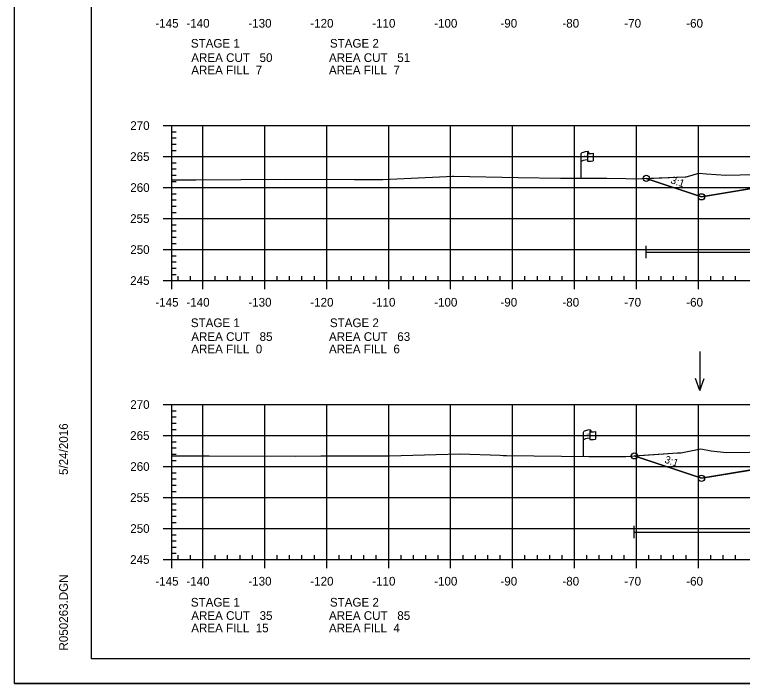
# Model space of a CAD drawing. Extents: x 1365647 to 1367999, y 387113 to 400173.
# Drawn here: x 1365723.7 to 1365841.2, y 393772.9 to 393880.8 of the extents above; entities that cross this region are included whole.
import ezdxf

# ---------------------------------------------------------------- set-up
doc = ezdxf.new("R2010")
doc.units = 0
for name, color, linetype in [('E_Existing ROW', 7, 'Continuous'), ('R_Axis', 7, 'Continuous'), ('R_Axis Annot', 7, 'Continuous'), ('R_Border', 7, 'Continuous'), ('R_Contours', 7, 'Continuous'), ('R_Exist Surface', 7, 'Continuous'), ('R_Fin Surface', 7, 'Continuous'), ('R_Fin Surface Annot', 7, 'Continuous'), ('R_Grid', 7, 'Continuous'), ('R_No Plot', 7, 'Continuous'), ('R_Proposed Const Limits', 7, 'Continuous'), ('R_Water', 7, 'Continuous'), ('R_Water Annot', 7, 'Continuous')]:
    doc.layers.add(name, color=color, linetype=linetype)

msp = doc.modelspace()

# ---------------------------------------------------------------- linework, layer by layer
at = {"layer": 'E_Existing ROW'}
for p, q in [((1365816.35, 393858.59), (1365816.35, 393858.35)), ((1365815.18, 393854.39), (1365815.18, 393858.34)), ((1365816.18, 393858.43), (1365816.18, 393858.42)), ((1365816.18, 393858.42), (1365816.18, 393857.19)), ((1365817.11, 393858.39), (1365817.11, 393857.15)), ((1365815.55, 393809.48), (1365815.55, 393813.43)), ((1365816.54, 393813.53), (1365816.54, 393813.51)), ((1365816.54, 393813.51), (1365816.54, 393812.29)), ((1365816.71, 393813.68), (1365816.71, 393813.44)), ((1365817.48, 393813.49), (1365817.48, 393812.25))]:
    msp.add_line(p, q, dxfattribs=at)
for centre, radius, start, end in [((1365816.26, 393858.43), 0.078, 88.6458, 274.2828), ((1365816.27, 393858.59), 0.0783, 263.0712, 93.9564), ((1365816.26, 393857.19), 0.0783, 180, 273.9564), ((1365816.62, 393813.53), 0.078, 88.6458, 274.2828), ((1365816.63, 393813.68), 0.0783, 263.0712, 93.9564), ((1365816.62, 393812.29), 0.0783, 180, 273.9564)]:
    msp.add_arc(centre, radius, start, end, dxfattribs=at)
for centre, major_axis, ratio, start_param, end_param in [((1365816.76, 393858.38), (-1.58, -0.04), 0.19887, 5.030368, 6.283185), ((1365816.76, 393857.06), (-1.58, -0.04), 0.19887, 5.083035, 6.194897), ((1365817.47, 393858.5), (-1.23, -0.13), 0.052933, 0.159456, 1.268315), ((1365817.47, 393857.26), (-1.23, -0.13), 0.052933, 0.159456, 1.268315), ((1365817.13, 393813.48), (-1.58, -0.04), 0.19887, 5.030368, 6.283185), ((1365817.84, 393813.59), (-1.23, -0.13), 0.052933, 0.159456, 1.268315), ((1365817.12, 393812.16), (-1.58, -0.04), 0.19887, 5.083035, 6.194897), ((1365817.84, 393812.35), (-1.23, -0.13), 0.052933, 0.159456, 1.268315)]:
    msp.add_ellipse(centre, major_axis=major_axis, ratio=ratio, start_param=start_param, end_param=end_param, dxfattribs=at)
at = {"layer": 'R_Axis'}
for p, q in [((1365747.69, 393862.86), (1365749.09, 393862.86)), ((1365749.09, 393837.86), (1365749.09, 393862.86)), ((1365749.09, 393861.86), (1365749.79, 393861.86)), ((1365749.09, 393860.86), (1365749.79, 393860.86)), ((1365749.09, 393859.86), (1365749.79, 393859.86)), ((1365749.09, 393858.86), (1365749.79, 393858.86)), ((1365747.69, 393857.86), (1365749.09, 393857.86)), ((1365749.09, 393856.86), (1365749.79, 393856.86)), ((1365749.09, 393855.86), (1365749.79, 393855.86)), ((1365749.09, 393854.86), (1365749.79, 393854.86)), ((1365749.09, 393853.86), (1365749.79, 393853.86)), ((1365747.69, 393852.86), (1365749.09, 393852.86)), ((1365749.09, 393851.86), (1365749.79, 393851.86)), ((1365749.09, 393850.86), (1365749.79, 393850.86)), ((1365749.09, 393849.86), (1365749.79, 393849.86)), ((1365749.09, 393848.86), (1365749.79, 393848.86)), ((1365747.69, 393847.86), (1365749.09, 393847.86)), ((1365749.09, 393846.86), (1365749.79, 393846.86)), ((1365749.09, 393845.86), (1365749.79, 393845.86)), ((1365749.09, 393844.86), (1365749.79, 393844.86)), ((1365749.09, 393843.86), (1365749.79, 393843.86)), ((1365747.69, 393842.86), (1365749.09, 393842.86)), ((1365749.09, 393841.86), (1365749.79, 393841.86)), ((1365749.09, 393840.86), (1365749.79, 393840.86)), ((1365749.09, 393839.86), (1365749.79, 393839.86)), ((1365749.09, 393838.86), (1365749.79, 393838.86)), ((1365749.09, 393837.86), (1365749.09, 393838.56)), ((1365750.09, 393837.86), (1365750.09, 393838.56)), ((1365752.09, 393837.86), (1365752.09, 393838.56)), ((1365756.09, 393837.86), (1365756.09, 393838.56)), ((1365758.09, 393837.86), (1365758.09, 393838.56)), ((1365760.09, 393837.86), (1365760.09, 393838.56)), ((1365762.09, 393837.86), (1365762.09, 393838.56)), ((1365766.09, 393837.86), (1365766.09, 393838.56)), ((1365768.09, 393837.86), (1365768.09, 393838.56)), ((1365770.09, 393837.86), (1365770.09, 393838.56)), ((1365772.09, 393837.86), (1365772.09, 393838.56)), ((1365776.09, 393837.86), (1365776.09, 393838.56)), ((1365778.09, 393837.86), (1365778.09, 393838.56)), ((1365780.09, 393837.86), (1365780.09, 393838.56)), ((1365782.09, 393837.86), (1365782.09, 393838.56)), ((1365786.09, 393837.86), (1365786.09, 393838.56)), ((1365788.09, 393837.86), (1365788.09, 393838.56)), ((1365790.09, 393837.86), (1365790.09, 393838.56)), ((1365792.09, 393837.86), (1365792.09, 393838.56)), ((1365796.09, 393837.86), (1365796.09, 393838.56)), ((1365798.09, 393837.86), (1365798.09, 393838.56)), ((1365800.09, 393837.86), (1365800.09, 393838.56)), ((1365802.09, 393837.86), (1365802.09, 393838.56)), ((1365806.09, 393837.86), (1365806.09, 393838.56)), ((1365808.09, 393837.86), (1365808.09, 393838.56)), ((1365810.09, 393837.86), (1365810.09, 393838.56)), ((1365812.09, 393837.86), (1365812.09, 393838.56)), ((1365816.09, 393837.86), (1365816.09, 393838.56)), ((1365818.09, 393837.86), (1365818.09, 393838.56)), ((1365820.09, 393837.86), (1365820.09, 393838.56)), ((1365822.09, 393837.86), (1365822.09, 393838.56)), ((1365826.09, 393837.86), (1365826.09, 393838.56)), ((1365828.09, 393837.86), (1365828.09, 393838.56)), ((1365830.09, 393837.86), (1365830.09, 393838.56)), ((1365832.09, 393837.86), (1365832.09, 393838.56)), ((1365836.09, 393837.86), (1365836.09, 393838.56)), ((1365838.09, 393837.86), (1365838.09, 393838.56)), ((1365840.09, 393837.86), (1365840.09, 393838.56)), ((1365747.69, 393837.86), (1365749.09, 393837.86)), ((1365749.09, 393837.86), (1366039.09, 393837.86)), ((1365749.09, 393836.46), (1365749.09, 393837.86)), ((1365754.09, 393836.46), (1365754.09, 393837.86)), ((1365764.09, 393836.46), (1365764.09, 393837.86)), ((1365774.09, 393836.46), (1365774.09, 393837.86)), ((1365784.09, 393836.46), (1365784.09, 393837.86)), ((1365794.09, 393836.46), (1365794.09, 393837.86)), ((1365804.09, 393836.46), (1365804.09, 393837.86)), ((1365814.09, 393836.46), (1365814.09, 393837.86)), ((1365824.09, 393836.46), (1365824.09, 393837.86)), ((1365834.09, 393836.46), (1365834.09, 393837.86)), ((1365747.69, 393817.86), (1365749.09, 393817.86)), ((1365749.09, 393792.86), (1365749.09, 393817.86)), ((1365749.09, 393816.86), (1365749.79, 393816.86)), ((1365749.09, 393815.86), (1365749.79, 393815.86)), ((1365749.09, 393814.86), (1365749.79, 393814.86)), ((1365749.09, 393813.86), (1365749.79, 393813.86)), ((1365747.69, 393812.86), (1365749.09, 393812.86)), ((1365749.09, 393811.86), (1365749.79, 393811.86)), ((1365749.09, 393810.86), (1365749.79, 393810.86)), ((1365749.09, 393809.86), (1365749.79, 393809.86)), ((1365749.09, 393808.86), (1365749.79, 393808.86)), ((1365747.69, 393807.86), (1365749.09, 393807.86)), ((1365749.09, 393806.86), (1365749.79, 393806.86)), ((1365749.09, 393805.86), (1365749.79, 393805.86)), ((1365749.09, 393804.86), (1365749.79, 393804.86)), ((1365749.09, 393803.86), (1365749.79, 393803.86)), ((1365747.69, 393802.86), (1365749.09, 393802.86)), ((1365749.09, 393801.86), (1365749.79, 393801.86)), ((1365749.09, 393800.86), (1365749.79, 393800.86)), ((1365749.09, 393799.86), (1365749.79, 393799.86)), ((1365749.09, 393798.86), (1365749.79, 393798.86)), ((1365747.69, 393797.86), (1365749.09, 393797.86)), ((1365749.09, 393796.86), (1365749.79, 393796.86)), ((1365749.09, 393795.86), (1365749.79, 393795.86)), ((1365749.09, 393794.86), (1365749.79, 393794.86)), ((1365749.09, 393793.86), (1365749.79, 393793.86)), ((1365747.69, 393792.86), (1365749.09, 393792.86)), ((1365749.09, 393792.86), (1365749.09, 393793.56)), ((1365749.09, 393792.86), (1366039.09, 393792.86)), ((1365749.09, 393791.46), (1365749.09, 393792.86)), ((1365750.09, 393792.86), (1365750.09, 393793.56)), ((1365752.09, 393792.86), (1365752.09, 393793.56)), ((1365754.09, 393791.46), (1365754.09, 393792.86)), ((1365756.09, 393792.86), (1365756.09, 393793.56)), ((1365758.09, 393792.86), (1365758.09, 393793.56)), ((1365760.09, 393792.86), (1365760.09, 393793.56)), ((1365762.09, 393792.86), (1365762.09, 393793.56)), ((1365764.09, 393791.46), (1365764.09, 393792.86)), ((1365766.09, 393792.86), (1365766.09, 393793.56)), ((1365768.09, 393792.86), (1365768.09, 393793.56)), ((1365770.09, 393792.86), (1365770.09, 393793.56)), ((1365772.09, 393792.86), (1365772.09, 393793.56)), ((1365774.09, 393791.46), (1365774.09, 393792.86)), ((1365776.09, 393792.86), (1365776.09, 393793.56)), ((1365778.09, 393792.86), (1365778.09, 393793.56)), ((1365780.09, 393792.86), (1365780.09, 393793.56)), ((1365782.09, 393792.86), (1365782.09, 393793.56)), ((1365784.09, 393791.46), (1365784.09, 393792.86)), ((1365786.09, 393792.86), (1365786.09, 393793.56)), ((1365788.09, 393792.86), (1365788.09, 393793.56)), ((1365790.09, 393792.86), (1365790.09, 393793.56)), ((1365792.09, 393792.86), (1365792.09, 393793.56)), ((1365794.09, 393791.46), (1365794.09, 393792.86)), ((1365796.09, 393792.86), (1365796.09, 393793.56)), ((1365798.09, 393792.86), (1365798.09, 393793.56)), ((1365800.09, 393792.86), (1365800.09, 393793.56)), ((1365802.09, 393792.86), (1365802.09, 393793.56)), ((1365804.09, 393791.46), (1365804.09, 393792.86)), ((1365806.09, 393792.86), (1365806.09, 393793.56)), ((1365808.09, 393792.86), (1365808.09, 393793.56)), ((1365810.09, 393792.86), (1365810.09, 393793.56)), ((1365812.09, 393792.86), (1365812.09, 393793.56)), ((1365814.09, 393791.46), (1365814.09, 393792.86)), ((1365816.09, 393792.86), (1365816.09, 393793.56)), ((1365818.09, 393792.86), (1365818.09, 393793.56)), ((1365820.09, 393792.86), (1365820.09, 393793.56)), ((1365822.09, 393792.86), (1365822.09, 393793.56)), ((1365824.09, 393791.46), (1365824.09, 393792.86)), ((1365826.09, 393792.86), (1365826.09, 393793.56)), ((1365828.09, 393792.86), (1365828.09, 393793.56)), ((1365830.09, 393792.86), (1365830.09, 393793.56)), ((1365832.09, 393792.86), (1365832.09, 393793.56)), ((1365834.09, 393791.46), (1365834.09, 393792.86)), ((1365836.09, 393792.86), (1365836.09, 393793.56)), ((1365838.09, 393792.86), (1365838.09, 393793.56)), ((1365840.09, 393792.86), (1365840.09, 393793.56))]:
    msp.add_line(p, q, dxfattribs=at)
at = {"layer": 'R_Border'}
for p, q in [((1365736.09, 393776.86), (1365736.09, 393982.32)), ((1365736.09, 393776.86), (1365736.09, 393776.86)), ((1366052.27, 393776.86), (1365736.09, 393776.86))]:
    msp.add_line(p, q, dxfattribs=at)
at = {"layer": 'R_Contours'}
for points in [[(1365825.68, 393854.34), (1365831.94, 393854.58), (1365832.14, 393854.59), (1365832.31, 393854.64), (1365834.15, 393855.16), (1365835.42, 393855.1), (1365838.51, 393854.84), (1365843.17, 393854.95), (1365846.61, 393854.97), (1365849.95, 393854.48), (1365851.91, 393854.14), (1365853.88, 393853.95), (1365856.78, 393853.7), (1365847.47, 393853.51), (1365834.59, 393851.37)], [(1365823.73, 393809.58), (1365830.71, 393810.05), (1365831.18, 393810.06), (1365831.26, 393810.07), (1365831.5, 393810.12), (1365834.51, 393810.74), (1365836.16, 393810.41), (1365838.62, 393810.1), (1365842.35, 393810.16), (1365844.47, 393810.35), (1365849.43, 393809.62), (1365853.07, 393809.11), (1365855.41, 393808.76), (1365858.71, 393808.33), (1365847.47, 393808.1), (1365834.59, 393805.96)]]:
    msp.add_lwpolyline(points, close=True, dxfattribs=at)
at = {"layer": 'R_Exist Surface'}
for points in [[(1365749.09, 393854.1), (1365752.98, 393854.11), (1365767.48, 393854.19), (1365778.55, 393854.15), (1365783.12, 393854.14), (1365793.41, 393854.64), (1365794.37, 393854.69), (1365794.6, 393854.68), (1365805.02, 393854.46), (1365811.81, 393854.4), (1365819.33, 393854.36), (1365822.39, 393854.3), (1365823.55, 393854.25), (1365831.94, 393854.58), (1365832.14, 393854.59), (1365832.31, 393854.64), (1365834.15, 393855.16), (1365835.42, 393855.1), (1365838.51, 393854.84), (1365843.17, 393854.95)], [(1365749.09, 393809.59), (1365755.09, 393809.57), (1365768.99, 393809.53), (1365773.11, 393809.58), (1365784.24, 393809.59), (1365791.78, 393809.8), (1365795.57, 393809.92), (1365802.1, 393809.68), (1365802.57, 393809.66), (1365803.09, 393809.66), (1365816.4, 393809.47), (1365820.89, 393809.46), (1365822.38, 393809.49), (1365830.71, 393810.05), (1365831.18, 393810.06), (1365831.26, 393810.07), (1365831.5, 393810.12), (1365834.51, 393810.74), (1365836.16, 393810.41), (1365838.62, 393810.1), (1365842.35, 393810.16)]]:
    msp.add_lwpolyline(points, dxfattribs=at)
at = {"layer": 'R_Fin Surface'}
for points in [[(1365825.68, 393854.34), (1365834.59, 393851.37), (1365852.3, 393854.32), (1365856.59, 393855.03), (1365862.59, 393855.27), (1365864.59, 393855.31), (1365894.09, 393855.9), (1365923.59, 393855.31), (1365925.59, 393855.27), (1365931.59, 393855.03), (1365935.89, 393854.32), (1365953.59, 393851.37), (1365963.41, 393854.64)], [(1365825.68, 393854.34), (1365834.59, 393851.37), (1365847.47, 393853.51), (1365856.59, 393855.03), (1365862.59, 393855.27), (1365864.59, 393855.31), (1365894.09, 393855.9), (1365923.59, 393855.31), (1365925.59, 393855.27), (1365931.59, 393855.03), (1365940.72, 393853.51), (1365953.59, 393851.37), (1365963.41, 393854.64)], [(1365823.73, 393809.58), (1365834.59, 393805.96), (1365852.3, 393808.91), (1365856.59, 393809.62), (1365862.59, 393809.86), (1365864.59, 393809.9), (1365894.09, 393810.49), (1365923.59, 393809.9), (1365925.59, 393809.86), (1365931.59, 393809.62), (1365935.89, 393808.91), (1365953.59, 393805.96), (1365961.13, 393808.47)], [(1365823.73, 393809.58), (1365834.59, 393805.96), (1365847.47, 393808.1), (1365856.59, 393809.62), (1365862.59, 393809.86), (1365864.59, 393809.9), (1365894.09, 393810.49), (1365923.59, 393809.9), (1365925.59, 393809.86), (1365931.59, 393809.62), (1365940.72, 393808.1), (1365953.59, 393805.96), (1365961.13, 393808.47)]]:
    msp.add_lwpolyline(points, dxfattribs=at)
at = {"layer": 'R_Grid'}
for p, q in [((1365749.09, 393862.86), (1366039.09, 393862.86)), ((1365749.09, 393837.86), (1365749.09, 393862.86)), ((1365754.09, 393837.86), (1365754.09, 393862.86)), ((1365764.09, 393837.86), (1365764.09, 393862.86)), ((1365774.09, 393837.86), (1365774.09, 393862.86)), ((1365784.09, 393837.86), (1365784.09, 393862.86)), ((1365794.09, 393837.86), (1365794.09, 393862.86)), ((1365804.09, 393837.86), (1365804.09, 393862.86)), ((1365814.09, 393837.86), (1365814.09, 393862.86)), ((1365824.09, 393837.86), (1365824.09, 393862.86)), ((1365834.09, 393837.86), (1365834.09, 393862.86)), ((1365749.09, 393857.86), (1366039.09, 393857.86)), ((1365749.09, 393852.86), (1366039.09, 393852.86)), ((1365749.09, 393847.86), (1366039.09, 393847.86)), ((1365749.09, 393842.86), (1366039.09, 393842.86)), ((1365749.09, 393837.86), (1366039.09, 393837.86)), ((1365749.09, 393817.86), (1366039.09, 393817.86)), ((1365749.09, 393792.86), (1365749.09, 393817.86)), ((1365754.09, 393792.86), (1365754.09, 393817.86)), ((1365764.09, 393792.86), (1365764.09, 393817.86)), ((1365774.09, 393792.86), (1365774.09, 393817.86)), ((1365784.09, 393792.86), (1365784.09, 393817.86)), ((1365794.09, 393792.86), (1365794.09, 393817.86)), ((1365804.09, 393792.86), (1365804.09, 393817.86)), ((1365814.09, 393792.86), (1365814.09, 393817.86)), ((1365824.09, 393792.86), (1365824.09, 393817.86)), ((1365834.09, 393792.86), (1365834.09, 393817.86)), ((1365749.09, 393812.86), (1366039.09, 393812.86)), ((1365749.09, 393807.86), (1366039.09, 393807.86)), ((1365749.09, 393802.86), (1366039.09, 393802.86)), ((1365749.09, 393797.86), (1366039.09, 393797.86)), ((1365749.09, 393792.86), (1366039.09, 393792.86))]:
    msp.add_line(p, q, dxfattribs=at)
at = {"layer": 'R_No Plot'}
msp.add_line((1365723.69, 393772.88), (1366057.03, 393772.88), dxfattribs=at)
msp.add_lwpolyline([(1365723.69, 393986.21), (1366057.03, 393986.21), (1366057.03, 393772.87), (1365723.69, 393772.87)], close=True, dxfattribs=at)
for centre in [(1365825.68, 393854.34), (1365825.68, 393854.34), (1365834.59, 393851.37), (1365834.59, 393851.37), (1365834.59, 393851.37), (1365834.59, 393851.37), (1365834.59, 393851.37), (1365823.73, 393809.58), (1365823.73, 393809.58), (1365834.59, 393805.96), (1365834.59, 393805.96), (1365834.59, 393805.96), (1365834.59, 393805.96), (1365834.59, 393805.96)]:
    msp.add_circle(centre, 0.5, dxfattribs=at)
at = {"layer": 'R_Proposed Const Limits'}
for points in [[(1365856.59, 393855.03), (1365834.59, 393851.37), (1365825.68, 393854.34)], [(1365856.59, 393809.62), (1365834.59, 393805.96), (1365823.73, 393809.58)]]:
    msp.add_lwpolyline(points, dxfattribs=at)
at = {"layer": 'R_Water'}
for p, q in [((1365825.68, 393841.45), (1365825.68, 393843.45)), ((1365825.68, 393842.45), (1365881.43, 393842.45)), ((1365823.73, 393796.29), (1365823.73, 393798.29)), ((1365823.73, 393797.29), (1365881.62, 393797.29))]:
    msp.add_line(p, q, dxfattribs=at)
at = {"layer": 'R_Water Annot'}
for p, q in [((1365834.3, 393826.4), (1365834.3, 393820.12)), ((1365834.3, 393820.12), (1365833.6, 393822.04)), ((1365834.3, 393820.12), (1365835, 393822.04))]:
    msp.add_line(p, q, dxfattribs=at)

# ---------------------------------------------------------------- texts
at = {"layer": 'E_Existing ROW'}
for s, height, rotation, p in [('R ', 0.2, 9.9884, (1365815.7, 393857.84)), (' O', 0.2, 9.9884, (1365815.85, 393857.88)), ('W', 0.2, 351.1788, (1365816.18, 393857.71)), ('DWB 11-9-07', 0.001, 90, (1365816.35, 393858.35)), ('DWB 11-9-07', 0.001, 5.0717, (1365817.1, 393857.15)), ('DWB 11-9-07', 0.001, 90, (1365815.18, 393854.39)), ('R ', 0.2, 9.9884, (1365816.07, 393812.93)), (' O', 0.2, 9.9884, (1365816.21, 393812.98)), ('W', 0.2, 351.1788, (1365816.54, 393812.81)), ('DWB 11-9-07', 0.001, 90, (1365816.71, 393813.44)), ('DWB 11-9-07', 0.001, 5.0717, (1365817.47, 393812.25)), ('DWB 11-9-07', 0.001, 90, (1365815.55, 393809.48))]:
    msp.add_text(s, height=height, rotation=rotation, dxfattribs=at).set_placement(p)
at = {"layer": 'R_Axis Annot'}
for s, p in [('-145', (1365746.42, 393878.66)), ('-140', (1365751.43, 393878.66)), ('-130', (1365761.43, 393878.66)), ('-120', (1365771.43, 393878.66)), ('-110', (1365781.43, 393878.66)), ('-100', (1365791.43, 393878.66)), ('-90', (1365802.13, 393878.66)), ('-80', (1365812.13, 393878.66)), ('-70', (1365822.13, 393878.66)), ('-60', (1365832.13, 393878.66)), ('STAGE 1', (1365752.15, 393875.43)), ('STAGE 2', (1365774.6, 393875.43)), ('AREA CUT   50', (1365752.22, 393873.12)), ('AREA CUT   51', (1365774.45, 393873.12)), ('AREA FILL  7', (1365752.22, 393871.12)), ('AREA FILL  7', (1365774.45, 393871.12)), ('270', (1365742.37, 393862.16)), ('265', (1365742.35, 393857.16)), ('260', (1365742.37, 393852.16)), ('255', (1365742.35, 393847.16)), ('250', (1365742.37, 393842.16)), ('245', (1365742.35, 393837.16)), ('-145', (1365746.42, 393833.66)), ('-140', (1365751.43, 393833.66)), ('-130', (1365761.43, 393833.66)), ('-120', (1365771.43, 393833.66)), ('-110', (1365781.43, 393833.66)), ('-100', (1365791.43, 393833.66)), ('-90', (1365802.13, 393833.66)), ('-80', (1365812.13, 393833.66)), ('-70', (1365822.13, 393833.66)), ('-60', (1365832.13, 393833.66)), ('STAGE 1', (1365752.15, 393830.35)), ('STAGE 2', (1365774.6, 393830.35)), ('AREA CUT   85', (1365752.22, 393828.12)), ('AREA CUT   63', (1365774.45, 393828.12)), ('AREA FILL  0', (1365752.22, 393826.12)), ('AREA FILL  6', (1365774.45, 393826.12)), ('270', (1365742.37, 393817.16)), ('265', (1365742.35, 393812.16)), ('260', (1365742.37, 393807.16)), ('255', (1365742.35, 393802.16)), ('250', (1365742.37, 393797.16)), ('245', (1365742.35, 393792.16)), ('-145', (1365746.42, 393788.66)), ('-140', (1365751.43, 393788.66)), ('-130', (1365761.43, 393788.66)), ('-120', (1365771.43, 393788.66)), ('-110', (1365781.43, 393788.66)), ('-100', (1365791.43, 393788.66)), ('-90', (1365802.13, 393788.66)), ('-80', (1365812.13, 393788.66)), ('-70', (1365822.13, 393788.66)), ('-60', (1365832.13, 393788.66)), ('STAGE 1', (1365752.15, 393785.27)), ('STAGE 2', (1365774.6, 393785.27)), ('AREA CUT   35', (1365752.22, 393783.12)), ('AREA CUT   85', (1365774.45, 393783.12)), ('AREA FILL  15', (1365752.22, 393781.12)), ('AREA FILL  4', (1365774.45, 393781.12))]:
    msp.add_text(s, height=1.4, dxfattribs=at).set_placement(p)
at = {"layer": 'R_Border'}
for s, p in [('5/24/2016', (1365732.29, 393806.5)), ('R050263.DGN', (1365732.29, 393778.18))]:
    msp.add_text(s, height=1.4, rotation=90, dxfattribs=at).set_placement(p)
at = {"layer": 'R_Fin Surface Annot'}
for p in [(1365829.51, 393853.59), (1365828.53, 393808.51)]:
    msp.add_text('3:1', height=1.2, rotation=341.5651, dxfattribs=at).set_placement(p)

doc.saveas('drawing.dxf')
